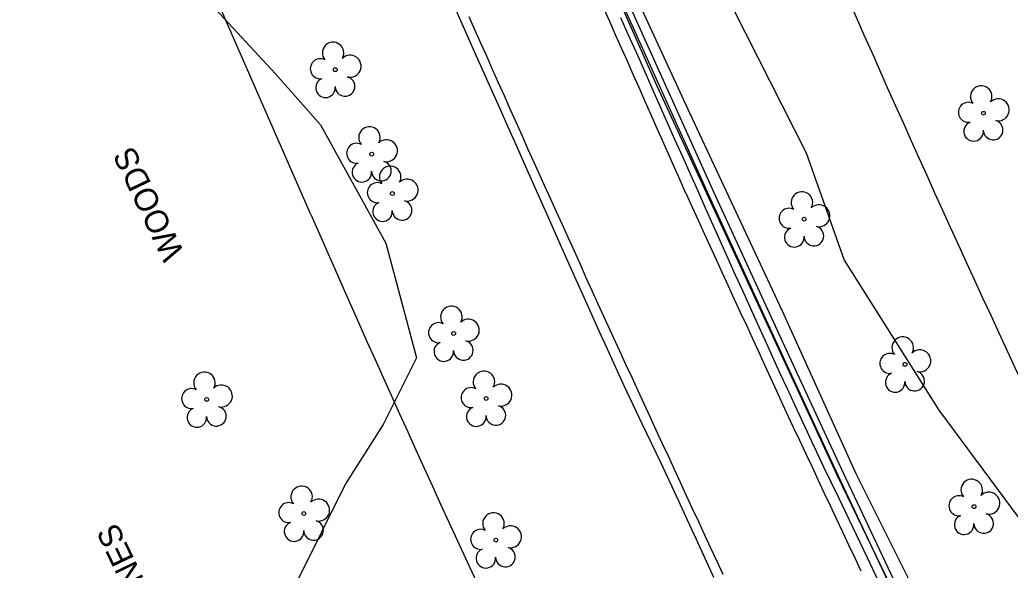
# Model space of a CAD drawing. Extents: x 472260 to 482161, y 489063 to 507124.
# Drawn here: x 475890.5 to 476061.7, y 501590.2 to 501685.2 of the extents above; entities that cross this region are included whole.
import ezdxf

# ---------------------------------------------------------------- set-up
doc = ezdxf.new("R2010")
doc.units = 0
for name, color, linetype in [('Exist Structure Minor Drop Inlet Cogo Elevation', 7, 'Continuous'), ('Prop Drainage Structure Catch Basin Convert From Junction Box Label', 7, 'Continuous'), ('Prop Drainage Structure Drop Inlet Grate 2 Narrow Slots and Sag Grates 840 24 CELL', 7, 'Continuous'), ('Prop Drainage Structure Drop Inlet Grate 2 Wide Slots and Flat Grates 840 20 Label', 7, 'Continuous'), ('Prop Drainage Structure Pipe RCP 66in Class III', 7, 'Continuous'), ('Prop Drainage Structure Pipe Stub Out CELL', 7, 'Continuous'), ('Prop Drainage Structure Plot Symbol 50 Scale CELL', 7, 'Continuous'), ('Prop Drainage Structure Tops and Inverts LABEL', 7, 'Continuous'), ('Prop SS Cut Line', 7, 'Continuous')]:
    doc.layers.add(name, color=color, linetype=linetype)

msp = doc.modelspace()

# ---------------------------------------------------------------- linework, layer by layer
at = {"layer": 'Exist Structure Minor Drop Inlet Cogo Elevation'}
msp.add_line((475940.83, 501651.61), (475726.84, 502139.64), dxfattribs=at)
for radius in [3185.64, 3285.64]:
    msp.add_arc((478949.91, 502971.03), radius, 203.67637, 207.50231, dxfattribs=at)
at = {"layer": 'Prop Drainage Structure Catch Basin Convert From Junction Box Label'}
for points in [[(476023.09, 501628.04), (476010.56, 501655.36), (475996.5, 501686.48), (475969.69, 501747.26), (475956.67, 501777.09), (475945.34, 501802.97), (475931.42, 501835.01), (475919.05, 501863.11), (475906.12, 501892.94), (475902.03, 501902.25)], [(476022.19, 501627.62), (476009.65, 501654.95), (475995.58, 501686.07), (475968.77, 501746.86), (475955.75, 501776.69), (475944.43, 501802.57), (475930.5, 501834.61), (475918.13, 501862.71), (475906.55, 501889.43)], [(476087.82, 501492.43), (476077.33, 501512.48), (476067.62, 501531.88), (476058.63, 501550.34), (476049.48, 501569.19), (476041.6, 501586.13), (476031.97, 501606.5), (476022.19, 501627.62)], [(476088.76, 501492.78), (476078.22, 501512.94), (476068.51, 501532.33), (476059.53, 501550.78), (476050.39, 501569.62), (476042.5, 501586.55), (476032.88, 501606.92), (476023.09, 501628.04)]]:
    msp.add_lwpolyline(points, dxfattribs=at)
at = {"layer": 'Prop Drainage Structure Drop Inlet Grate 2 Narrow Slots and Sag Grates 840 24 CELL'}
for points in [[(476035.96, 501589.97), (476034.9, 501592.22), (476033.84, 501594.48), (476032.77, 501596.74), (476031.71, 501599), (476030.65, 501601.26), (476029.58, 501603.52), (476028.52, 501605.78), (476027.46, 501608.04), (476026.39, 501610.29), (476025.33, 501612.55), (476024.27, 501614.81), (476023.47, 501616.52), (476022.42, 501618.79), (476021.38, 501621.05), (476020.34, 501623.32), (476019.29, 501625.59), (476018.25, 501627.86), (476017.21, 501630.13), (476016.17, 501632.4), (476015.12, 501634.67), (476014.08, 501636.93), (476013.04, 501639.2), (476012, 501641.47), (476010.95, 501643.74), (476009.91, 501646.01), (476008.87, 501648.28), (476007.82, 501650.54), (476006.78, 501652.81), (476005.74, 501655.08), (476005.67, 501655.24), (476004.65, 501657.52), (476003.64, 501659.8), (476002.63, 501662.09), (476001.62, 501664.37), (476000.61, 501666.65), (475999.59, 501668.93), (475998.58, 501671.21), (475997.57, 501673.5), (475996.56, 501675.78), (475995.55, 501678.06), (475994.53, 501680.34), (475993.52, 501682.62), (475992.51, 501684.91), (475991.5, 501687.19)], [(476012.13, 501589.42), (476011.07, 501591.68), (476010, 501593.94), (476008.93, 501596.22), (476007.88, 501598.49), (476006.83, 501600.76), (476005.78, 501603.02), (476004.73, 501605.29), (476003.68, 501607.56), (476002.64, 501609.83), (476001.59, 501612.09), (476000.54, 501614.36), (475999.49, 501616.63), (475998.44, 501618.89), (475997.4, 501621.16), (475996.35, 501623.43), (475995.3, 501625.69), (475994.25, 501627.96), (475993.2, 501630.23), (475992.58, 501631.59), (475991.54, 501633.86), (475990.51, 501636.13), (475989.48, 501638.41), (475988.45, 501640.68), (475987.42, 501642.96), (475986.39, 501645.23), (475985.35, 501647.51), (475984.32, 501649.78), (475983.29, 501652.05), (475982.26, 501654.33), (475981.23, 501656.6), (475980.19, 501658.88), (475979.38, 501660.68), (475978.36, 501662.95), (475977.34, 501665.23), (475976.32, 501667.51), (475975.3, 501669.79), (475974.29, 501672.07), (475973.27, 501674.35), (475972.25, 501676.63), (475971.23, 501678.91), (475970.21, 501681.19), (475969.19, 501683.47), (475968.18, 501685.75)]]:
    msp.add_lwpolyline(points, dxfattribs=at)
at = {"layer": 'Prop Drainage Structure Drop Inlet Grate 2 Wide Slots and Flat Grates 840 20 Label'}
for p, q in [((475945.07, 501676.6), (475945.07, 501676.6)), ((476057.1, 501669.08), (476057.1, 501669.08)), ((475951.36, 501662.01), (475951.36, 501662.01)), ((475954.93, 501655.21), (475954.93, 501655.21)), ((476026.11, 501650.78), (476026.11, 501650.78)), ((475965.52, 501631.03), (475965.52, 501631.03)), ((476043.53, 501625.71), (476043.53, 501625.71)), ((475922.84, 501619.65), (475922.84, 501619.65)), ((475971.15, 501619.81), (475971.15, 501619.81)), ((476055.46, 501601.13), (476055.46, 501601.13)), ((475939.64, 501599.95), (475939.64, 501599.95)), ((475972.8, 501595.34), (475972.8, 501595.34))]:
    msp.add_line(p, q, dxfattribs=at)
for centre in [(475945.07, 501676.6), (476057.1, 501669.08), (475951.36, 501662.01), (475954.93, 501655.21), (476026.11, 501650.78), (475965.52, 501631.03), (476043.53, 501625.71), (475922.84, 501619.65), (475971.15, 501619.81), (476055.46, 501601.13), (475939.64, 501599.95), (475972.8, 501595.34)]:
    msp.add_circle(centre, 0.326, dxfattribs=at)
for centre, radius, start, end in [((475944.69, 501679.48), 1.86, 330.1651, 219.7134), ((475942.47, 501676.76), 1.73, 62.6636, 279.3457), ((475947.62, 501677.19), 1.9, 257.1011, 134.1999), ((475943.37, 501673.48), 1.69, 111.5671, 6.231), ((475946.75, 501673.71), 1.7, 181.2822, 74.56), ((476056.71, 501671.96), 1.86, 330.1651, 219.7134), ((476059.65, 501669.67), 1.9, 257.1011, 134.1999), ((476054.49, 501669.24), 1.73, 62.6636, 279.3457), ((476058.77, 501666.18), 1.7, 181.2822, 74.56), ((475950.97, 501664.89), 1.86, 330.1651, 219.7134), ((476055.4, 501665.96), 1.69, 111.5671, 6.231), ((475953.91, 501662.6), 1.9, 257.1011, 134.1999), ((475948.75, 501662.17), 1.73, 62.6636, 279.3457), ((475953.03, 501659.11), 1.7, 181.2822, 74.56), ((475949.66, 501658.89), 1.69, 111.5671, 6.231), ((475954.55, 501658.08), 1.86, 330.1651, 219.7134), ((475957.48, 501655.8), 1.9, 257.1011, 134.1999), ((475952.33, 501655.36), 1.73, 62.6636, 279.3457), ((475956.61, 501652.31), 1.7, 181.2822, 74.56), ((476025.72, 501653.66), 1.86, 330.1651, 219.7134), ((475953.23, 501652.09), 1.69, 111.5671, 6.231), ((476023.5, 501650.94), 1.73, 62.6636, 279.3457), ((476028.66, 501651.37), 1.9, 257.1011, 134.1999), ((476024.4, 501647.66), 1.69, 111.5671, 6.231), ((476027.78, 501647.88), 1.7, 181.2822, 74.56), ((475965.13, 501633.9), 1.86, 330.1651, 219.7134), ((475968.06, 501631.62), 1.9, 257.1011, 134.1999), ((475962.91, 501631.18), 1.73, 62.6636, 279.3457), ((476043.14, 501628.59), 1.86, 330.1651, 219.7134), ((475963.81, 501627.91), 1.69, 111.5671, 6.231), ((475967.19, 501628.13), 1.7, 181.2822, 74.56), ((476046.08, 501626.3), 1.9, 257.1011, 134.1999), ((476040.92, 501625.87), 1.73, 62.6636, 279.3457), ((475922.45, 501622.52), 1.86, 330.1651, 219.7134), ((475970.76, 501622.69), 1.86, 330.1651, 219.7134), ((476041.83, 501622.59), 1.69, 111.5671, 6.231), ((476045.2, 501622.81), 1.7, 181.2822, 74.56), ((475920.23, 501619.8), 1.73, 62.6636, 279.3457), ((475925.38, 501620.24), 1.9, 257.1011, 134.1999), ((475968.54, 501619.97), 1.73, 62.6636, 279.3457), ((475973.7, 501620.4), 1.9, 257.1011, 134.1999), ((475921.13, 501616.53), 1.69, 111.5671, 6.231), ((475924.51, 501616.75), 1.7, 181.2822, 74.56), ((475969.44, 501616.69), 1.69, 111.5671, 6.231), ((475972.82, 501616.91), 1.7, 181.2822, 74.56), ((475939.25, 501602.83), 1.86, 330.1651, 219.7134), ((476055.07, 501604), 1.86, 330.1651, 219.7134), ((476052.85, 501601.28), 1.73, 62.6636, 279.3457), ((476058.01, 501601.72), 1.9, 257.1011, 134.1999), ((475937.03, 501600.11), 1.73, 62.6636, 279.3457), ((475942.19, 501600.54), 1.9, 257.1011, 134.1999), ((475972.41, 501598.21), 1.86, 330.1651, 219.7134), ((476053.75, 501598.01), 1.69, 111.5671, 6.231), ((476057.13, 501598.23), 1.7, 181.2822, 74.56), ((475937.94, 501596.83), 1.69, 111.5671, 6.231), ((475941.31, 501597.05), 1.7, 181.2822, 74.56), ((475975.35, 501595.93), 1.9, 257.1011, 134.1999), ((475970.19, 501595.49), 1.73, 62.6636, 279.3457), ((475974.47, 501592.44), 1.7, 181.2822, 74.56), ((475971.09, 501592.22), 1.69, 111.5671, 6.231)]:
    msp.add_arc(centre, radius, start, end, dxfattribs=at)
at = {"layer": 'Prop Drainage Structure Pipe Stub Out CELL'}
for points in [[(476010.51, 501588.87), (476009, 501592.16), (476007.49, 501595.46), (476005.96, 501598.77), (476004.42, 501602.08), (476002.87, 501605.4), (476001.31, 501608.73), (475999.73, 501612.07), (475998.13, 501615.42), (475996.55, 501618.74), (475995.02, 501621.99), (475993.53, 501625.19), (475992.1, 501628.32), (475990.68, 501631.43), (475989.27, 501634.57), (475987.84, 501637.75), (475986.42, 501640.96), (475984.99, 501644.18), (475983.55, 501647.41), (475982.11, 501650.65), (475980.66, 501653.9), (475979.21, 501657.13), (475977.78, 501660.34), (475976.36, 501663.52), (475974.96, 501666.68), (475973.57, 501669.82), (475972.18, 501672.92), (475970.8, 501676), (475969.43, 501679.05), (475968.08, 501682.07), (475966.74, 501685.06), (475965.43, 501688.01)], [(475994.38, 501685.61), (475995.71, 501682.61), (475997.05, 501679.61), (475998.38, 501676.61), (475999.71, 501673.61), (476001.05, 501670.61), (476002.38, 501667.61), (476003.71, 501664.61), (476005.05, 501661.62), (476006.38, 501658.63), (476007.71, 501655.66), (476009.02, 501652.73), (476010.32, 501649.83), (476011.59, 501646.98), (476012.86, 501644.14), (476014.14, 501641.31), (476015.43, 501638.47), (476016.72, 501635.64), (476018.01, 501632.8), (476019.3, 501629.97), (476020.58, 501627.15), (476021.87, 501624.33), (476023.14, 501621.53), (476024.42, 501618.76), (476026.95, 501613.33), (476029.47, 501608.01), (476031.98, 501602.82), (476034.48, 501597.64), (476036.97, 501592.37), (476039.34, 501587.32)]]:
    msp.add_lwpolyline(points, dxfattribs=at)
at = {"layer": 'Prop Drainage Structure Plot Symbol 50 Scale CELL'}
for points in [[(475858.22, 502003.88), (475873.57, 501964.57), (475891.99, 501921.71), (475909.74, 501881.21), (475923.46, 501849.74), (475940.91, 501809.98), (475962.4, 501760.56), (475980.02, 501720.44), (476000.62, 501673.83), (476022.76, 501626.04)], [(476022.76, 501626.04), (476031.8, 501606.5), (476046.22, 501576.76), (476066.08, 501535.85), (476079.91, 501508.65), (476098.09, 501472.91), (476116.59, 501438.31), (476140.29, 501395.78), (476158.27, 501364.42), (476168.54, 501347.18), (476182.34, 501324.79), (476193.05, 501307.85), (476195.59, 501304.15)]]:
    msp.add_lwpolyline(points, dxfattribs=at)
at = {"layer": 'Prop Drainage Structure Tops and Inverts LABEL'}
for points in [[(476022.28, 501634.99), (476006.38, 501668.99), (475990.19, 501704.12), (475956.28, 501782.58), (475939.62, 501821.15), (475932.88, 501836.43), (475938.29, 501838.59)], [(475993.54, 501727.54), (476000.81, 501713.95), (476013.85, 501687.14), (476026.43, 501662.24), (476033.03, 501643.73)], [(475840.13, 501665.63), (475854.3, 501687.47), (475872.85, 501699.59), (475897.94, 501710.57), (475904.37, 501709.63), (475921.52, 501690.15), (475934.74, 501675.9), (475942.49, 501667.07), (475953.78, 501646.64), (475959.09, 501626.85), (475953.34, 501615.33), (475946.85, 501605.05), (475938.56, 501588.38), (475932.17, 501573.55)], [(476033.03, 501643.73), (476049.4, 501617.8), (476075.8, 501582.16), (476069.78, 501577.16), (476089.5, 501541.45), (476077.82, 501534.89), (476066.33, 501550.81), (476050.08, 501576.88), (476035.07, 501606.82), (476022.28, 501634.99)]]:
    msp.add_lwpolyline(points, dxfattribs=at)

# ---------------------------------------------------------------- texts
at = {"layer": 'Prop Drainage Structure Pipe RCP 66in Class III'}
msp.add_text('WOODS', height=4, rotation=115.5025, dxfattribs=at).set_placement((475919.08, 501644.83))
at = {"layer": 'Prop SS Cut Line'}
msp.add_text('DRAIN LINES', height=4, rotation=115.5893, dxfattribs=at).set_placement((475921.8, 501568.23))

doc.saveas('drawing.dxf')
